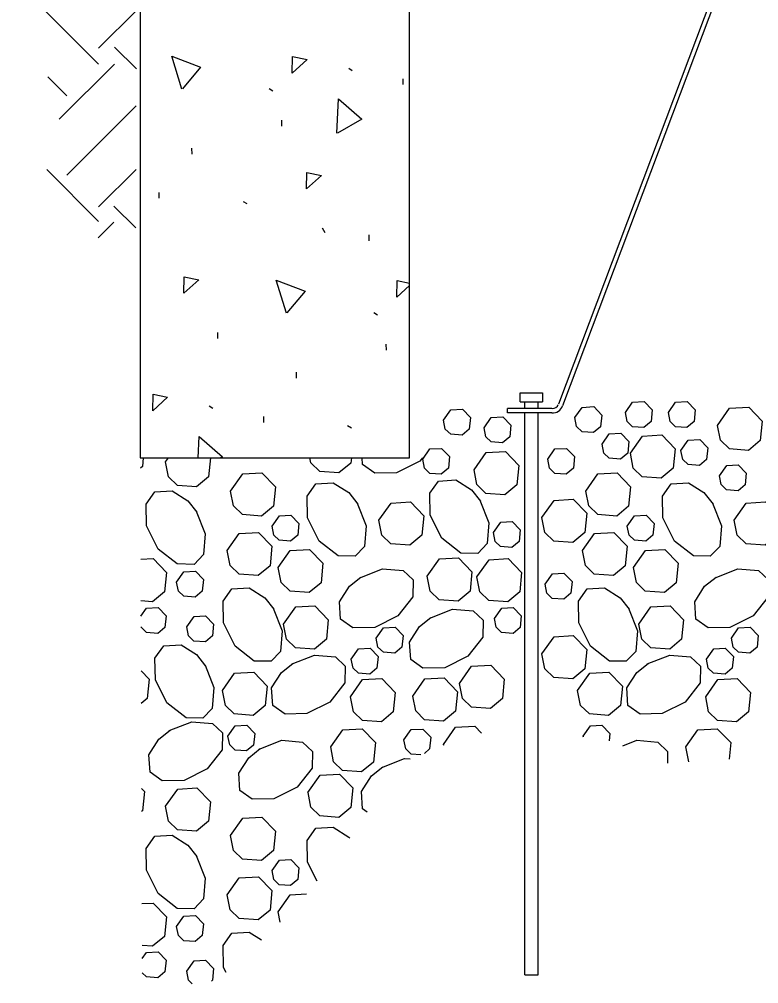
# Model space of a CAD drawing. Extents: x 99968 to 128667, y 90163 to 102182.
# Drawn here: x 107618.2 to 107748.1, y 101554.1 to 101723.7 of the extents above; entities that cross this region are included whole.
import ezdxf

# ---------------------------------------------------------------- set-up
doc = ezdxf.new("R2010")
doc.units = 0
doc.layers.add('RD Standard Plans Active', color=7, linetype='Continuous')

msp = doc.modelspace()

# ---------------------------------------------------------------- linework, layer by layer
at = {"layer": 'RD Standard Plans Active'}
for p, q in [((107639.43, 101867.34), (107639.43, 101646.61)), ((107686.73, 101646.61), (107686.73, 101829.5)), ((107742.8, 101735.49), (107712.86, 101655.99)), ((107743.53, 101735.21), (107713.6, 101655.7)), ((107632.11, 101715.81), (107618.17, 101729.75)), ((107632.11, 101718.6), (107638.8, 101725.29)), ((107638.75, 101714.95), (107634.9, 101718.8)), ((107625.18, 101706.1), (107634.89, 101715.81)), ((107676.03, 101715.08), (107676.67, 101714.69)), ((107626.53, 101710.24), (107623.21, 101713.56)), ((107685.61, 101712.2), (107685.6, 101713.23)), ((107662.08, 101711.52), (107662.73, 101711.13)), ((107626.53, 101696.3), (107638.72, 101708.49)), ((107664.28, 101704.91), (107664.26, 101705.95)), ((107648.51, 101699.98), (107648.49, 101701.01)), ((107632.11, 101688.14), (107622.98, 101697.28)), ((107632.11, 101690.73), (107638.67, 101697.29)), ((107642.75, 101692.21), (107642.73, 101693.24)), ((107657.48, 101691.67), (107658.13, 101691.27)), ((107638.63, 101687), (107634.8, 101690.83)), ((107632.01, 101685.25), (107634.8, 101688.04)), ((107671.36, 101687.02), (107671.86, 101686.21)), ((107679.65, 101684.74), (107679.63, 101685.77)), ((107680.44, 101672.14), (107681.09, 101671.74)), ((107653.07, 101667.59), (107653.05, 101668.63)), ((107682.65, 101665.53), (107682.63, 101666.56)), ((107666.87, 101660.59), (107666.86, 101661.63)), ((107706.17, 101658), (107710.09, 101658)), ((107706.17, 101656.42), (107706.17, 101658)), ((107710.09, 101658), (107710.09, 101656.42)), ((107651.53, 101655.7), (107652.17, 101655.31)), ((107706.17, 101656.42), (107710.09, 101656.42)), ((107706.96, 101655.27), (107706.96, 101656.42)), ((107709.3, 101655.27), (107709.3, 101656.42)), ((107661.11, 101652.82), (107661.1, 101653.85)), ((107711.73, 101655.27), (107703.91, 101655.27)), ((107703.91, 101654.48), (107703.91, 101655.27)), ((107711.73, 101654.48), (107703.91, 101654.48)), ((107706.96, 101555.68), (107706.96, 101654.48)), ((107709.3, 101555.68), (107709.3, 101654.48)), ((107675.85, 101652.28), (107676.5, 101651.88)), ((107639.43, 101646.61), (107686.73, 101646.61)), ((107706.96, 101555.68), (107709.3, 101555.68))]:
    msp.add_line(p, q, dxfattribs=at)
for points in [[(107646.74, 101711.4), (107644.96, 101717.19), (107650, 101715.26), (107646.81, 101711.47)], [(107666.13, 101714.22), (107666.17, 101717.13), (107668.73, 101716.59), (107666.13, 101714.22)], [(107673.96, 101703.64), (107674.27, 101709.69), (107678.36, 101706.15), (107674.06, 101703.68)], [(107668.63, 101693.85), (107668.66, 101696.76), (107671.23, 101696.22), (107668.63, 101693.85)], [(107647.08, 101675.52), (107647.11, 101678.43), (107649.68, 101677.89), (107647.08, 101675.52)], [(107665.1, 101672.01), (107663.32, 101677.8), (107668.37, 101675.87), (107665.18, 101672.08)], [(107684.5, 101674.83), (107684.53, 101677.75), (107686.73, 101677.28)], [(107686.73, 101676.87), (107684.5, 101674.83)], [(107641.63, 101654.84), (107641.67, 101657.76), (107644.23, 101657.22), (107641.63, 101654.84)], [(107715.77, 101653.65), (107717.04, 101655.46), (107719.07, 101655.58), (107720.48, 101654.11), (107720.28, 101652.06), (107719.02, 101651.02), (107717.02, 101651.16), (107716.07, 101652.08), (107715.77, 101653.65)], [(107724.64, 101654.54), (107725.91, 101656.35), (107727.94, 101656.46), (107729.36, 101655), (107729.15, 101652.95), (107727.9, 101651.9), (107725.89, 101652.05), (107724.95, 101652.97), (107724.64, 101654.54)], [(107732.18, 101654.54), (107733.46, 101656.35), (107735.49, 101656.46), (107736.9, 101655), (107736.69, 101652.95), (107735.44, 101651.9), (107733.43, 101652.05), (107732.49, 101652.97), (107732.19, 101654.54)], [(107740.81, 101652.28), (107742.93, 101655.3), (107746.32, 101655.49), (107748.67, 101653.05), (107748.33, 101649.63), (107746.24, 101647.9), (107742.9, 101648.14), (107741.33, 101649.66), (107740.82, 101652.28)], [(107692.7, 101653.21), (107693.97, 101655.02), (107696, 101655.13), (107697.41, 101653.67), (107697.21, 101651.62), (107695.95, 101650.57), (107693.95, 101650.72), (107693, 101651.63), (107692.7, 101653.21)], [(107699.8, 101651.87), (107701.07, 101653.68), (107703.1, 101653.8), (107704.51, 101652.34), (107704.31, 101650.28), (107703.05, 101649.24), (107701.05, 101649.39), (107700.1, 101650.3), (107699.8, 101651.87)], [(107720.53, 101648.99), (107721.8, 101650.8), (107723.83, 101650.92), (107725.25, 101649.45), (107725.04, 101647.4), (107723.79, 101646.36), (107721.78, 101646.5), (107720.84, 101647.42), (107720.53, 101648.99)], [(107725.51, 101647.4), (107727.63, 101650.42), (107731.01, 101650.61), (107733.36, 101648.17), (107733.02, 101644.75), (107730.93, 101643.01), (107727.59, 101643.25), (107726.02, 101644.78), (107725.51, 101647.4)], [(107649.58, 101646.61), (107649.77, 101650.31), (107653.86, 101646.77), (107653.58, 101646.61)], [(107734.4, 101647.88), (107735.67, 101649.69), (107737.71, 101649.81), (107739.12, 101648.34), (107738.91, 101646.29), (107737.66, 101645.25), (107735.65, 101645.39), (107734.71, 101646.31), (107734.4, 101647.88)], [(107689.03, 101646.33), (107690.3, 101648.14), (107692.33, 101648.25), (107693.74, 101646.79), (107693.54, 101644.74), (107692.29, 101643.69), (107690.28, 101643.84), (107689.34, 101644.75), (107689.03, 101646.33)], [(107698.05, 101644.49), (107700.17, 101647.51), (107703.55, 101647.7), (107705.91, 101645.26), (107705.57, 101641.84), (107703.48, 101640.1), (107700.13, 101640.34), (107698.56, 101641.87), (107698.05, 101644.49)], [(107710.99, 101646.33), (107712.26, 101648.14), (107714.3, 101648.25), (107715.71, 101646.79), (107715.5, 101644.74), (107714.25, 101643.69), (107712.24, 101643.84), (107711.3, 101644.75), (107710.99, 101646.33)], [(107639.95, 101646.61), (107639.8, 101645.07), (107639.44, 101644.77)], [(107643.87, 101645.87), (107644.39, 101646.61)], [(107651.73, 101646.61), (107651.39, 101643.22), (107649.3, 101641.48), (107645.96, 101641.72), (107644.39, 101643.25), (107643.87, 101645.87)], [(107676.5, 101646.61), (107676.4, 101645.66), (107674.31, 101643.92), (107670.97, 101644.16), (107669.4, 101645.69), (107669.22, 101646.61)], [(107689, 101646.61), (107688.51, 101645.99), (107684.45, 101643.96), (107680.63, 101643.89), (107678.47, 101645.42), (107678.39, 101646.61)], [(107741.16, 101643.44), (107742.44, 101645.25), (107744.47, 101645.37), (107745.88, 101643.9), (107745.67, 101641.85), (107744.42, 101640.81), (107742.41, 101640.95), (107741.47, 101641.87), (107741.16, 101643.44)], [(107655.29, 101640.74), (107657.41, 101643.76), (107660.79, 101643.95), (107663.15, 101641.51), (107662.81, 101638.09), (107660.72, 101636.35), (107657.37, 101636.6), (107655.8, 101638.12), (107655.29, 101640.74)], [(107717.68, 101640.74), (107719.81, 101643.76), (107723.19, 101643.95), (107725.54, 101641.51), (107725.2, 101638.09), (107723.11, 101636.35), (107719.77, 101636.6), (107718.2, 101638.12), (107717.69, 101640.74)], [(107677.54, 101638.61), (107679.12, 101634.65), (107678.8, 101631), (107677.16, 101629.27), (107674.2, 101629.33), (107670.84, 101631.96), (107668.81, 101636.02), (107668.74, 101639.85), (107670.27, 101642), (107673.32, 101642.2), (107676.05, 101640.46), (107677.65, 101638.45)], [(107699.09, 101639.13), (107700.66, 101635.16), (107700.35, 101631.52), (107698.7, 101629.79), (107695.74, 101629.84), (107692.39, 101632.47), (107690.35, 101636.53), (107690.29, 101640.36), (107691.82, 101642.51), (107694.87, 101642.72), (107697.59, 101640.97), (107699.19, 101638.97)], [(107739.94, 101638.61), (107741.51, 101634.65), (107741.2, 101631), (107739.55, 101629.27), (107736.59, 101629.33), (107733.24, 101631.96), (107731.2, 101636.02), (107731.14, 101639.85), (107732.67, 101642), (107735.72, 101642.2), (107738.44, 101640.46), (107740.04, 101638.45)], [(107649.26, 101637.2), (107650.83, 101633.24), (107650.52, 101629.59), (107648.87, 101627.86), (107645.92, 101627.92), (107642.56, 101630.55), (107640.53, 101634.61), (107640.46, 101638.43), (107641.99, 101640.59), (107645.04, 101640.79), (107647.77, 101639.05), (107649.36, 101637.04)], [(107681.35, 101635.61), (107683.47, 101638.63), (107686.86, 101638.82), (107689.21, 101636.38), (107688.87, 101632.96), (107686.78, 101631.23), (107683.44, 101631.47), (107681.86, 101632.99), (107681.35, 101635.61)], [(107709.98, 101636.08), (107712.1, 101639.1), (107715.48, 101639.29), (107717.84, 101636.85), (107717.5, 101633.43), (107715.4, 101631.69), (107712.06, 101631.94), (107710.49, 101633.46), (107709.98, 101636.08)], [(107743.75, 101635.61), (107745.87, 101638.63), (107749.25, 101638.82), (107751.61, 101636.38), (107751.26, 101632.96), (107749.17, 101631.23), (107745.83, 101631.47), (107744.26, 101632.99), (107743.75, 101635.61)], [(107662.57, 101634.56), (107663.85, 101636.37), (107665.88, 101636.49), (107667.29, 101635.03), (107667.08, 101632.97), (107665.83, 101631.93), (107663.82, 101632.08), (107662.88, 101632.99), (107662.58, 101634.56)], [(107701.45, 101633.45), (107702.73, 101635.26), (107704.76, 101635.38), (107706.17, 101633.92), (107705.96, 101631.86), (107704.71, 101630.82), (107702.7, 101630.97), (107701.76, 101631.88), (107701.46, 101633.45)], [(107724.97, 101634.56), (107726.24, 101636.37), (107728.27, 101636.49), (107729.68, 101635.03), (107729.48, 101632.97), (107728.22, 101631.93), (107726.22, 101632.08), (107725.28, 101632.99), (107724.97, 101634.56)], [(107654.7, 101630.27), (107656.82, 101633.29), (107660.2, 101633.48), (107662.55, 101631.04), (107662.21, 101627.62), (107660.12, 101625.88), (107656.78, 101626.12), (107655.21, 101627.65), (107654.7, 101630.27)], [(107717.09, 101630.27), (107719.21, 101633.29), (107722.6, 101633.48), (107724.95, 101631.04), (107724.61, 101627.62), (107722.52, 101625.88), (107719.17, 101626.12), (107717.6, 101627.65), (107717.09, 101630.27)], [(107663.65, 101627.28), (107665.77, 101630.29), (107669.16, 101630.49), (107671.51, 101628.05), (107671.17, 101624.63), (107669.08, 101622.89), (107665.74, 101623.13), (107664.17, 101624.66), (107663.66, 101627.28)], [(107726.05, 101627.28), (107728.17, 101630.29), (107731.55, 101630.49), (107733.91, 101628.05), (107733.57, 101624.63), (107731.48, 101622.89), (107728.13, 101623.13), (107726.56, 101624.66), (107726.05, 101627.28)], [(107639.5, 101628.74), (107641.67, 101628.86), (107644.02, 101626.42), (107643.68, 101623), (107641.59, 101621.27), (107639.52, 101621.42)], [(107689.84, 101625.78), (107691.96, 101628.8), (107695.34, 101628.99), (107697.69, 101626.55), (107697.35, 101623.13), (107695.26, 101621.39), (107691.92, 101621.64), (107690.35, 101623.16), (107689.84, 101625.78)], [(107698.56, 101625.65), (107700.68, 101628.67), (107704.06, 101628.86), (107706.41, 101626.42), (107706.07, 101623), (107703.98, 101621.27), (107700.64, 101621.51), (107699.07, 101623.03), (107698.56, 101625.65)], [(107645.81, 101624.72), (107647.08, 101626.53), (107649.11, 101626.65), (107650.52, 101625.18), (107650.32, 101623.13), (107649.06, 101622.09), (107647.06, 101622.24), (107646.11, 101623.15), (107645.81, 101624.72)], [(107678.01, 101625.51), (107681.98, 101627.08), (107685.62, 101626.76), (107687.35, 101625.12), (107687.3, 101622.16), (107684.67, 101618.8), (107680.61, 101616.77), (107676.78, 101616.7), (107674.62, 101618.24), (107674.42, 101621.28), (107676.17, 101624.01), (107678.17, 101625.61)], [(107740.41, 101625.51), (107744.37, 101627.08), (107748.02, 101626.76), (107749.75, 101625.12), (107749.69, 101622.16), (107747.06, 101618.8), (107743, 101616.77), (107739.17, 101616.7), (107737.02, 101618.24), (107736.82, 101621.28), (107738.56, 101624.01), (107740.57, 101625.61)], [(107710.55, 101624.36), (107711.82, 101626.17), (107713.85, 101626.28), (107715.26, 101624.82), (107715.06, 101622.77), (107713.8, 101621.72), (107711.8, 101621.87), (107710.86, 101622.78), (107710.55, 101624.36)], [(107662.79, 101620.15), (107664.37, 101616.18), (107664.05, 101612.54), (107662.41, 101610.81), (107659.45, 101610.86), (107656.09, 101613.49), (107654.06, 101617.55), (107653.99, 101621.38), (107655.52, 101623.53), (107658.57, 101623.74), (107661.3, 101621.99), (107662.9, 101619.99)], [(107725.19, 101620.15), (107726.76, 101616.18), (107726.45, 101612.54), (107724.8, 101610.81), (107721.85, 101610.86), (107718.49, 101613.49), (107716.46, 101617.55), (107716.39, 101621.38), (107717.92, 101623.53), (107720.97, 101623.74), (107723.69, 101621.99), (107725.29, 101619.99)], [(107639.53, 101618.77), (107640.52, 101620.17), (107642.55, 101620.29), (107643.96, 101618.82), (107643.76, 101616.77), (107642.5, 101615.73), (107640.5, 101615.87), (107639.55, 101616.79), (107639.54, 101616.86)], [(107664.6, 101617.36), (107666.72, 101620.37), (107670.1, 101620.56), (107672.45, 101618.12), (107672.11, 101614.71), (107670.02, 101612.97), (107666.68, 101613.21), (107665.11, 101614.73), (107664.6, 101617.36)], [(107690.31, 101618.42), (107694.28, 101619.99), (107697.92, 101619.68), (107699.66, 101618.03), (107699.6, 101615.08), (107696.97, 101611.72), (107692.91, 101609.69), (107689.08, 101609.62), (107686.93, 101611.15), (107686.73, 101614.2), (107688.47, 101616.93), (107690.47, 101618.52)], [(107701.64, 101618.36), (107702.91, 101620.17), (107704.94, 101620.29), (107706.35, 101618.82), (107706.15, 101616.77), (107704.9, 101615.73), (107702.89, 101615.87), (107701.95, 101616.79), (107701.64, 101618.36)], [(107726.99, 101617.36), (107729.11, 101620.37), (107732.5, 101620.56), (107734.85, 101618.12), (107734.51, 101614.71), (107732.42, 101612.97), (107729.08, 101613.21), (107727.5, 101614.73), (107726.99, 101617.36)], [(107647.6, 101616.87), (107648.87, 101618.68), (107650.9, 101618.8), (107652.31, 101617.33), (107652.11, 101615.28), (107650.85, 101614.24), (107648.85, 101614.38), (107647.9, 101615.3), (107647.6, 101616.87)], [(107680.86, 101614.88), (107682.14, 101616.69), (107684.17, 101616.81), (107685.58, 101615.34), (107685.38, 101613.29), (107684.12, 101612.25), (107682.12, 101612.39), (107681.17, 101613.31), (107680.87, 101614.88)], [(107743.26, 101614.88), (107744.53, 101616.69), (107746.56, 101616.81), (107747.97, 101615.34), (107747.77, 101613.29), (107746.52, 101612.25), (107744.51, 101612.39), (107743.57, 101613.31), (107743.26, 101614.88)], [(107709.98, 101612.11), (107712.1, 101615.13), (107715.48, 101615.32), (107717.84, 101612.88), (107717.5, 101609.47), (107715.4, 101607.73), (107712.06, 101607.97), (107710.49, 101609.49), (107709.98, 101612.11)], [(107650.8, 101610.14), (107652.37, 101606.18), (107652.06, 101602.53), (107650.41, 101600.8), (107647.46, 101600.86), (107644.1, 101603.49), (107642.07, 101607.55), (107642, 101611.37), (107643.53, 101613.53), (107646.58, 101613.73), (107649.3, 101611.99), (107650.9, 101609.98)], [(107676.49, 101611.2), (107677.76, 101613.01), (107679.79, 101613.13), (107681.21, 101611.67), (107681, 101609.61), (107679.75, 101608.57), (107677.74, 101608.72), (107676.8, 101609.63), (107676.49, 101611.2)], [(107738.89, 101611.2), (107740.16, 101613.01), (107742.19, 101613.13), (107743.6, 101611.67), (107743.4, 101609.61), (107742.14, 101608.57), (107740.14, 101608.72), (107739.19, 101609.63), (107738.89, 101611.2)], [(107666.08, 101610.34), (107670.05, 101611.92), (107673.69, 101611.6), (107675.42, 101609.95), (107675.36, 101607), (107672.74, 101603.64), (107668.68, 101601.61), (107664.85, 101601.54), (107662.69, 101603.07), (107662.49, 101606.12), (107664.24, 101608.85), (107666.24, 101610.45)], [(107728.47, 101610.34), (107732.44, 101611.92), (107736.08, 101611.6), (107737.81, 101609.95), (107737.76, 101607), (107735.13, 101603.64), (107731.07, 101601.61), (107727.24, 101601.54), (107725.09, 101603.07), (107724.88, 101606.12), (107726.63, 101608.85), (107728.63, 101610.45)], [(107695.51, 101606.91), (107697.63, 101609.93), (107701.01, 101610.12), (107703.37, 101607.68), (107703.03, 101604.26), (107700.93, 101602.52), (107697.59, 101602.77), (107696.02, 101604.29), (107695.51, 101606.91)], [(107639.57, 101609.14), (107640.97, 101607.68), (107640.63, 101604.26), (107639.59, 101603.4)], [(107653.85, 101605.69), (107655.97, 101608.71), (107659.36, 101608.9), (107661.71, 101606.46), (107661.37, 101603.05), (107659.28, 101601.31), (107655.94, 101601.55), (107654.37, 101603.07), (107653.86, 101605.69)], [(107716.25, 101605.69), (107718.37, 101608.71), (107721.75, 101608.9), (107724.11, 101606.46), (107723.77, 101603.05), (107721.68, 101601.31), (107718.33, 101601.55), (107716.76, 101603.07), (107716.25, 101605.69)], [(107676.35, 101604.58), (107678.47, 101607.59), (107681.86, 101607.79), (107684.21, 101605.35), (107683.87, 101601.93), (107681.78, 101600.19), (107678.43, 101600.43), (107676.86, 101601.95), (107676.35, 101604.58)], [(107687.29, 101604.7), (107689.41, 101607.72), (107692.79, 101607.91), (107695.14, 101605.47), (107694.8, 101602.05), (107692.71, 101600.31), (107689.37, 101600.55), (107687.8, 101602.08), (107687.29, 101604.7)], [(107738.74, 101604.58), (107740.86, 101607.59), (107744.25, 101607.79), (107746.6, 101605.35), (107746.26, 101601.93), (107744.17, 101600.19), (107740.83, 101600.43), (107739.26, 101601.95), (107738.75, 101604.58)], [(107644.51, 101598.62), (107648.48, 101600.19), (107652.12, 101599.87), (107653.85, 101598.23), (107653.8, 101595.27), (107651.17, 101591.91), (107647.11, 101589.88), (107643.28, 101589.81), (107641.13, 101591.35), (107640.92, 101594.39), (107642.67, 101597.12), (107644.67, 101598.72)], [(107654.82, 101597.68), (107656.09, 101599.49), (107658.12, 101599.61), (107659.53, 101598.14), (107659.33, 101596.09), (107658.08, 101595.05), (107656.07, 101595.19), (107655.13, 101596.11), (107654.82, 101597.68)], [(107717.21, 101597.68), (107718.49, 101599.49), (107720.52, 101599.61), (107721.93, 101598.14), (107721.8, 101596.86)], [(107672.87, 101595.75), (107674.99, 101598.76), (107678.38, 101598.96), (107680.73, 101596.52), (107680.39, 101593.1), (107678.3, 101591.36), (107674.96, 101591.6), (107673.39, 101593.13), (107672.87, 101595.75)], [(107685.74, 101596.99), (107687.01, 101598.8), (107689.04, 101598.91), (107690.45, 101597.45), (107690.25, 101595.4), (107689.32, 101594.63)], [(107692.68, 101596.2), (107694.8, 101599.22), (107698.19, 101599.41), (107699.36, 101598.2)], [(107735.27, 101595.75), (107737.39, 101598.76), (107740.77, 101598.96), (107743.13, 101596.52), (107742.84, 101593.63)], [(107660.31, 101595.36), (107664.28, 101596.93), (107667.92, 101596.62), (107669.65, 101594.97), (107669.6, 101592.02), (107666.97, 101588.66), (107662.91, 101586.62), (107659.08, 101586.56), (107656.93, 101588.09), (107656.72, 101591.14), (107658.47, 101593.86), (107660.47, 101595.46)], [(107688.69, 101594.38), (107686.99, 101594.5), (107686.04, 101595.41), (107685.74, 101596.99)], [(107692.73, 101595.99), (107692.69, 101596.2)], [(107717.26, 101597.48), (107717.22, 101597.68)], [(107724.18, 101595.94), (107726.67, 101596.93), (107730.32, 101596.62), (107732.05, 101594.97), (107732.01, 101592.93)], [(107735.77, 101593.16), (107735.27, 101595.75)], [(107681.86, 101592.15), (107685.82, 101593.73), (107686.85, 101593.64)], [(107679.29, 101584.3), (107678.47, 101584.88), (107678.27, 101587.93), (107680.02, 101590.66), (107682.02, 101592.26)], [(107668.88, 101587.77), (107671, 101590.78), (107674.39, 101590.98), (107676.74, 101588.54), (107676.4, 101585.12), (107674.31, 101583.38), (107670.97, 101583.62), (107669.4, 101585.15), (107668.89, 101587.77)], [(107639.64, 101588.46), (107640.14, 101587.95), (107639.8, 101584.53), (107639.66, 101584.41)], [(107643.87, 101585.33), (107645.99, 101588.34), (107649.38, 101588.54), (107651.73, 101586.1), (107651.39, 101582.68), (107649.3, 101580.94), (107645.96, 101581.18), (107644.39, 101582.71), (107643.87, 101585.33)], [(107655.29, 101580.2), (107657.41, 101583.22), (107660.79, 101583.41), (107663.15, 101580.97), (107662.81, 101577.55), (107660.72, 101575.81), (107657.37, 101576.05), (107655.8, 101577.58), (107655.29, 101580.2)], [(107670.47, 101572.15), (107668.81, 101575.48), (107668.74, 101579.3), (107670.27, 101581.46), (107673.32, 101581.66), (107676.05, 101579.91), (107676.22, 101579.7)], [(107649.26, 101576.66), (107650.83, 101572.7), (107650.52, 101569.05), (107648.87, 101567.32), (107645.92, 101567.38), (107642.56, 101570.01), (107640.53, 101574.07), (107640.46, 101577.89), (107641.99, 101580.05), (107645.04, 101580.25), (107647.77, 101578.51), (107649.36, 101576.5)], [(107662.57, 101574.02), (107663.85, 101575.83), (107665.88, 101575.95), (107667.29, 101574.48), (107667.08, 101572.43), (107665.83, 101571.39), (107663.82, 101571.54), (107662.88, 101572.45), (107662.58, 101574.02)], [(107654.7, 101569.73), (107656.82, 101572.75), (107660.2, 101572.94), (107662.55, 101570.5), (107662.21, 101567.08), (107660.12, 101565.34), (107656.78, 101565.58), (107655.21, 101567.11), (107654.7, 101569.73)], [(107663.65, 101566.74), (107665.77, 101569.75), (107668.64, 101569.92)], [(107639.72, 101568.21), (107641.67, 101568.32), (107644.02, 101565.88), (107643.68, 101562.46), (107641.59, 101560.72), (107639.74, 101560.86)], [(107645.81, 101564.18), (107647.08, 101565.99), (107649.11, 101566.11), (107650.52, 101564.64), (107650.32, 101562.59), (107649.06, 101561.55), (107647.06, 101561.69), (107646.11, 101562.61), (107645.81, 101564.18)], [(107664.01, 101564.94), (107663.66, 101566.74)], [(107654.52, 101556.08), (107654.06, 101557.01), (107653.99, 101560.84), (107655.52, 101562.99), (107658.57, 101563.2), (107660.69, 101561.84)], [(107639.75, 101558.54), (107640.52, 101559.63), (107642.55, 101559.75), (107643.96, 101558.28), (107643.76, 101556.23), (107642.5, 101555.19), (107640.5, 101555.33), (107639.76, 101556.05)], [(107647.6, 101556.33), (107648.87, 101558.14), (107650.9, 101558.25), (107652.31, 101556.79), (107652.11, 101554.74), (107651.92, 101554.58)], [(107648.55, 101554.13), (107647.9, 101554.76), (107647.6, 101556.33)]]:
    msp.add_lwpolyline(points, dxfattribs=at)
for radius in [1.83, 1.04]:
    msp.add_arc((107711.87, 101656.31), radius, 265.5206, 340.6834, dxfattribs=at)

doc.saveas('drawing.dxf')
